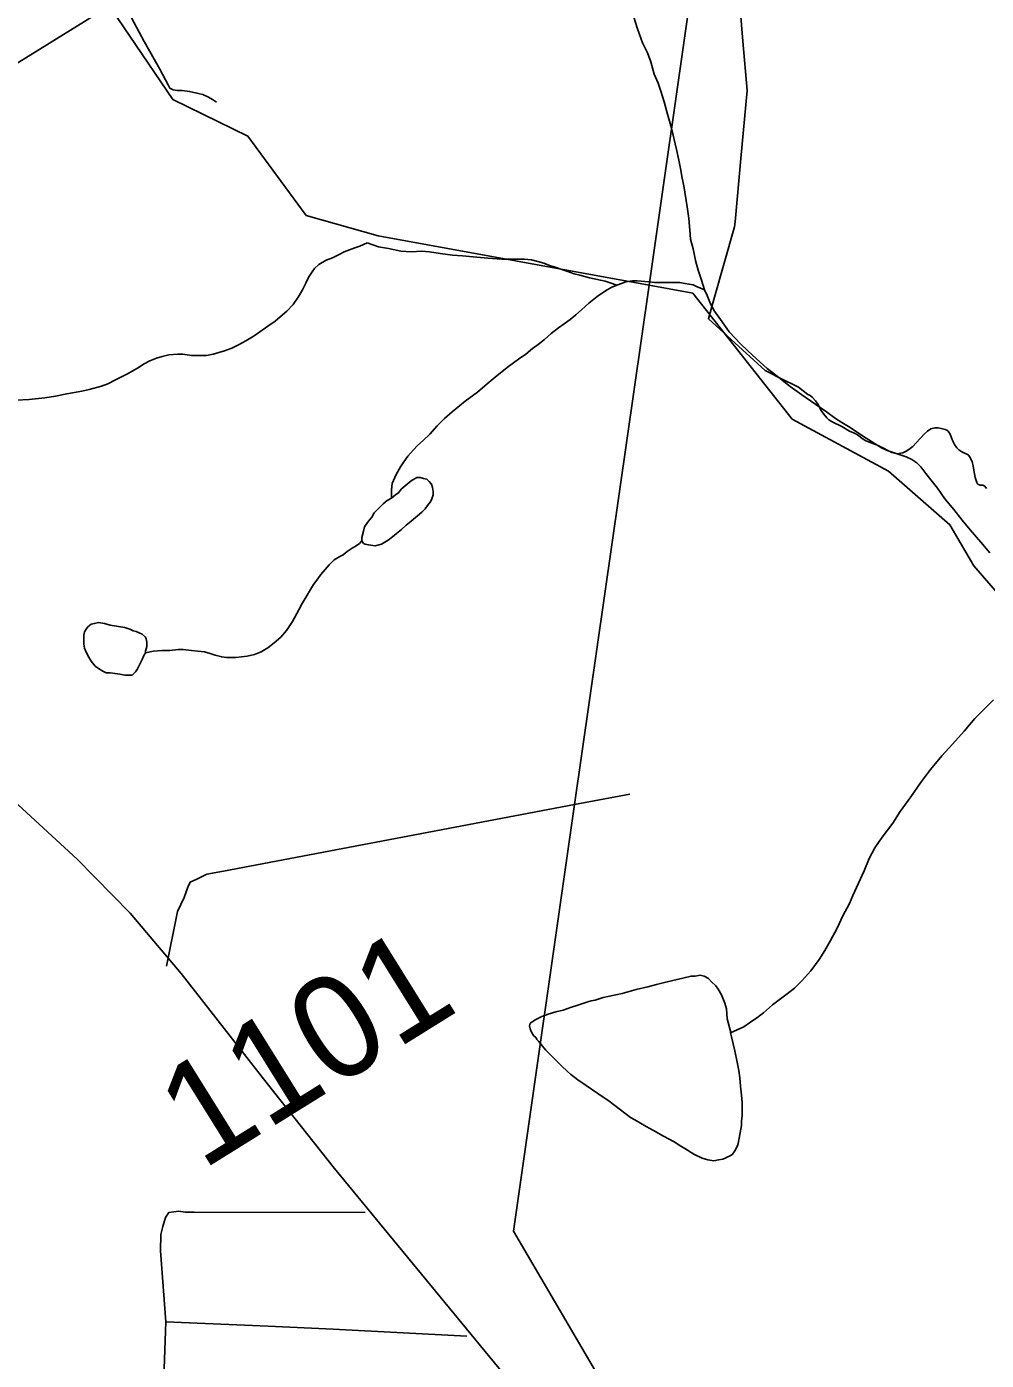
# Model space of a CAD drawing. Extents: x 2001466 to 31450019, y -30647475 to 847247.
# Drawn here: x 2048097 to 2050435, y 660371 to 663620 of the extents above; entities that cross this region are included whole.
import ezdxf

# ---------------------------------------------------------------- set-up
doc = ezdxf.new("R2010")
doc.units = 0
for name, color, linetype in [('Exist Boundary Political City Limit New', 7, 'Continuous'), ('Exist Hydrographic Creek Single Shore', 7, 'Continuous'), ('Exist Hydrographic Misc Water Feature', 7, 'Continuous'), ('Exist Road Non-System Type 51', 7, 'Continuous'), ('Exist Road Primary NC Attributed', 7, 'Continuous'), ('Exist Road Secondary Type 51 Attributed', 7, 'Continuous'), ('Exist Road Secondary Type 51 Number Label', 7, 'Continuous'), ('Exist Utilities Electrical Transmission Line', 7, 'Continuous'), ('Map Preparation Boundary City Limit Buffer Line', 7, 'Continuous')]:
    doc.layers.add(name, color=color, linetype=linetype)

msp = doc.modelspace()

# ---------------------------------------------------------------- linework, layer by layer
at = {"layer": 'Exist Boundary Political City Limit New'}
for points in [[(2049930.8, 662764.5), (2049904.6, 662778.2), (2049896.5, 662781.9), (2049757.9, 662908.4), (2049771.2, 662955.6), (2049821.6, 663132.6), (2049823.1, 663144.5), (2049837.1, 663299), (2049852, 663464.2), (2049842.1, 663584.5), (2049816.5, 663894.3)], [(2050435.2, 662494.6), (2050431.2, 662500.1), (2050426.5, 662502.6), (2050419.8, 662503.1), (2050415.9, 662504.2), (2050413.1, 662506.3), (2050411.4, 662509.1), (2050407.9, 662521.6), (2050405.9, 662530.7), (2050403.1, 662549.2), (2050400.2, 662560.6), (2050394.1, 662572.9), (2050390.6, 662576.8), (2050375, 662584.4), (2050368.2, 662588.9), (2050363.4, 662593.7), (2050357.1, 662602.2), (2050353.8, 662608.1), (2050349.9, 662618.1), (2050347, 662627), (2050342.1, 662634.1), (2050338.8, 662636.5), (2050334.9, 662638.4), (2050331.1, 662639.7), (2050324.8, 662641.2), (2050317.8, 662642.2), (2050309.8, 662642.3), (2050299.4, 662639.9), (2050291.2, 662634.7), (2050284.1, 662627.7), (2050264.2, 662605.8), (2050255.5, 662597.1), (2050249.2, 662591.9), (2050241.2, 662586.5), (2050231.6, 662581.7), (2050217.6, 662579.2), (2050204.8, 662582.4), (2050176.6, 662597.2), (2050171.1, 662599.7), (2050147.5, 662608.4), (2050141.1, 662611.2), (2050135, 662614.9), (2050121.1, 662625.6), (2050115.5, 662629.1), (2050101.5, 662634.5), (2050082.9, 662646.2), (2050061, 662656.1), (2050055, 662659.6), (2050051.2, 662662.3), (2050046, 662667.1), (2050039, 662675.6), (2050032.6, 662684.9), (2050024.2, 662700.2), (2050018.9, 662708.1), (2050010.9, 662717.1), (2050005.5, 662721.4), (2050000.2, 662723.7), (2049977, 662741.4), (2049930.8, 662764.5)]]:
    msp.add_lwpolyline(points, dxfattribs=at)
at = {"layer": 'Exist Hydrographic Creek Single Shore'}
for points in [[(2049613.3, 662989.9), (2048953.2, 663110.6), (2048778.3, 663160.1), (2048636.2, 663353.2), (2048453.3, 663442.3), (2048244.3, 663751.6)], [(2052588.2, 661927.8), (2052354.2, 662050.7), (2052080.3, 662000.5), (2051980.2, 661950.1), (2051630.2, 661599.5), (2051489.1, 661549.9), (2051247.1, 661558.1), (2051089.2, 661617.1), (2050655.1, 662016.3), (2050404.2, 662306.8), (2050346.1, 662406.5), (2050196.2, 662537.4), (2049962.3, 662663.5), (2049720.3, 662970.3), (2049613.3, 662989.9)]]:
    msp.add_lwpolyline(points, dxfattribs=at)
at = {"layer": 'Exist Hydrographic Misc Water Feature'}
for points in [[(2048291.7, 663755.7), (2048384, 663584), (2048421.9, 663516.1), (2048442.2, 663478.1), (2048446.1, 663470.1), (2048454.1, 663466.2), (2048464.2, 663464.2), (2048476.1, 663464.2), (2048494.1, 663462.2), (2048512.1, 663458.2), (2048526.1, 663454.3), (2048540, 663448.3), (2048550.1, 663442.3), (2048560.1, 663436.3)], [(2049571.6, 663658.2), (2049585.6, 663614.3), (2049597.7, 663580.2), (2049609.8, 663556.3), (2049617.8, 663534.3), (2049625.8, 663504.3), (2049635.8, 663482.4), (2049641.8, 663462.4), (2049650, 663436.4), (2049658, 663406.4), (2049668, 663372.5), (2049680.1, 663320.4), (2049686.3, 663294.5), (2049690.2, 663274.5), (2049694.3, 663250.5), (2049698.4, 663232.5), (2049706.4, 663180.6), (2049710.5, 663152.5), (2049712.5, 663124.5), (2049714.6, 663102.6), (2049720.5, 663078.6), (2049726.7, 663050.6), (2049732.8, 663026.6), (2049740.8, 663002.6), (2049748.8, 662978.6)], [(2048071.7, 662709.6), (2048103.7, 662711.6), (2048141.6, 662715.7), (2048167.5, 662719.7), (2048195.5, 662725.8), (2048231.4, 662731.8), (2048249.5, 662735.9), (2048279.4, 662744), (2048295.4, 662750), (2048315.5, 662760), (2048343.4, 662774), (2048367.4, 662788.1), (2048383.4, 662798.1), (2048397.3, 662806.2), (2048413.3, 662812.1), (2048427.5, 662816.2), (2048443.5, 662820.2), (2048465.4, 662822.3), (2048477.3, 662822.3), (2048499.4, 662818.4), (2048523.4, 662818.4), (2048535.3, 662818.4), (2048551.3, 662822.4), (2048579.2, 662830.4), (2048597.2, 662836.5), (2048613.2, 662844.5), (2048631.3, 662854.6), (2048651.2, 662866.6), (2048665.1, 662876.6), (2048685.2, 662890.6), (2048703, 662902.7), (2048715.1, 662912.7), (2048731.1, 662926.7), (2048746.9, 662942.8), (2048759, 662960.8), (2048769.1, 662978.8), (2048777.1, 662994.9), (2048784.9, 663010.8), (2048792.9, 663022.8), (2048798.8, 663030.8), (2048808.9, 663040.8), (2048826.9, 663050.9), (2048842.7, 663056.9), (2048858.7, 663065), (2048870.8, 663071), (2048896.8, 663081), (2048908.7, 663085), (2048926.8, 663093.1)], [(2048926.8, 663093.1), (2048954.6, 663083.2), (2048978.8, 663079.2), (2049008.8, 663073.2), (2049034.8, 663071.3), (2049058.8, 663073.3), (2049078.7, 663071.3), (2049104.7, 663067.4), (2049134.7, 663063.5), (2049158.7, 663061.5), (2049184.7, 663059.5), (2049220.8, 663055.6), (2049254.6, 663053.8), (2049286.8, 663053.8), (2049308.8, 663053.8), (2049326.8, 663051.9), (2049342.8, 663047.9), (2049356.8, 663043.9), (2049370.7, 663037.9), (2049384.6, 663033.9), (2049400.6, 663028), (2049412.7, 663024), (2049430.8, 663018.1), (2049444.7, 663014.1), (2049468.7, 663008.1), (2049494.8, 663002.2), (2049506.6, 663000.2), (2049518.7, 662996.2), (2049534.7, 662990.2)], [(2048985.8, 662471.3), (2048985.8, 662491.3), (2048987.7, 662507.3), (2048997.7, 662529.3), (2049007.8, 662547.4), (2049015.8, 662559.4), (2049025.6, 662573.4), (2049039.5, 662589.4), (2049049.6, 662599.4), (2049063.5, 662611.4), (2049079.5, 662627.5), (2049097.6, 662647.5), (2049115.4, 662665.5), (2049133.5, 662681.5), (2049165.4, 662707.6), (2049195.4, 662729.7), (2049219.2, 662749.7), (2049243.2, 662769.8), (2049271.2, 662791.8), (2049295, 662809.8), (2049313.1, 662821.8), (2049329.1, 662835.9), (2049343, 662845.9), (2049359, 662857.9), (2049375, 662872), (2049393, 662886), (2049407, 662896.1), (2049420.9, 662906.1), (2049435.1, 662918.1), (2049448.8, 662930.1), (2049466.9, 662946.1), (2049486.8, 662962.2), (2049506.9, 662976.2), (2049520.8, 662984.2), (2049534.7, 662990.2)], [(2049534.7, 662990.2), (2049546.6, 662994.2), (2049556.7, 662998.3), (2049572.7, 663000.3), (2049584.8, 663000.4), (2049612.7, 662998.4), (2049626.8, 662996.4), (2049642.8, 662996.4), (2049656.7, 662996.5), (2049666.8, 662996.5), (2049688.7, 662996.5), (2049700.8, 662994.5), (2049710.7, 662992.5), (2049720.7, 662990.6), (2049728.7, 662986.6), (2049748.8, 662978.6)], [(2049748.8, 662978.6), (2049754.8, 662964.7), (2049762.8, 662944.7), (2049772.8, 662926.7), (2049787, 662906.7), (2049797, 662892.7), (2049808.9, 662876.8), (2049837, 662846.8), (2049853, 662830.9), (2049875.1, 662810.9), (2049901.2, 662787), (2049929.1, 662765), (2049957.1, 662743), (2049985.2, 662723.1), (2050019.3, 662699.2), (2050045.3, 662681.3), (2050067.3, 662665.3), (2050083.3, 662655.3), (2050103.3, 662643.4), (2050133.3, 662623.4), (2050157.3, 662607.5), (2050179.4, 662593.5), (2050193.4, 662587.6), (2050239.5, 662571.6), (2050253.4, 662565.7), (2050265.5, 662557.7), (2050275.4, 662547.7), (2050287.5, 662531.7), (2050299.4, 662515.7), (2050315.6, 662495.8), (2050333.6, 662469.8), (2050355.6, 662443.9), (2050375.7, 662417.9), (2050395.8, 662393.9), (2050421.8, 662364), (2050443.7, 662338.1)], [(2048914, 662367.2), (2048918.1, 662361.2), (2048922, 662359.2), (2048930, 662357.2), (2048946, 662355.2), (2048962, 662359.3), (2048978, 662369.3), (2048988.1, 662377.3), (2048997.9, 662385.3), (2049010, 662395.3), (2049021.9, 662405.4), (2049034, 662415.4), (2049059.8, 662437.5), (2049067.8, 662445.5), (2049073.8, 662453.5), (2049079.9, 662461.5), (2049083.8, 662467.5), (2049087.9, 662479.5), (2049087.9, 662487.5), (2049085.7, 662497.5), (2049083.6, 662505.5), (2049077.7, 662511.5), (2049071.7, 662517.5), (2049063.7, 662519.4), (2049055.7, 662521.4), (2049047.7, 662521.4), (2049033.8, 662513.4), (2049019.6, 662501.3), (2049009.8, 662493.3), (2049003.9, 662485.3), (2048995.9, 662479.3), (2048985.8, 662471.3)], [(2048985.8, 662471.3), (2048975.8, 662465.3), (2048965.9, 662457.3), (2048957.9, 662449.3), (2048953.8, 662445.2), (2048944, 662435.2), (2048938, 662425.2), (2048930, 662415.2), (2048925.9, 662409.2), (2048920, 662401.2), (2048917.9, 662391.2), (2048914, 662375.2), (2048914, 662367.2)], [(2048386.7, 662094.3), (2048406.5, 662098.3), (2048426.6, 662100.4), (2048446.5, 662100.4), (2048466.6, 662102.4), (2048478.5, 662102.4), (2048498.6, 662100.5), (2048514.6, 662098.5), (2048530.6, 662096.5), (2048544.5, 662092.5), (2048556.6, 662088.6), (2048572.6, 662084.6), (2048584.5, 662082.7), (2048592.5, 662082.7), (2048606.7, 662082.7), (2048620.6, 662084.7), (2048634.6, 662086.7), (2048652.6, 662090.8), (2048668.6, 662096.8), (2048684.6, 662106.8), (2048700.6, 662118.9), (2048716.4, 662132.9), (2048730.5, 662148.9), (2048744.5, 662170.9), (2048760.3, 662198.9), (2048768.3, 662215), (2048780.4, 662235), (2048786.3, 662245), (2048796.1, 662261), (2048806.2, 662275), (2048814.2, 662285), (2048824.2, 662297.1), (2048834.3, 662309.1), (2048846.2, 662321.1), (2048860.1, 662329.1), (2048868.1, 662333.1), (2048878.2, 662341.1), (2048890.1, 662349.1), (2048900.1, 662355.1), (2048908.1, 662361.2), (2048914, 662367.2)], [(2048386.7, 662094.3), (2048386.7, 662098.3), (2048388.5, 662104.3), (2048390.5, 662110.3), (2048390.5, 662120.3), (2048388.5, 662128.3), (2048386.7, 662132.3), (2048378.7, 662140.2), (2048364.5, 662146.2), (2048356.5, 662148.2), (2048348.5, 662152.1), (2048336.6, 662156.1), (2048300.5, 662162.1), (2048286.6, 662166), (2048272.6, 662168), (2048262.6, 662166), (2048254.6, 662164), (2048246.6, 662158), (2048242.5, 662152), (2048238.6, 662145.9), (2048236.6, 662137.9), (2048236.6, 662127.9), (2048236.6, 662115.9), (2048238.6, 662105.9), (2048242.7, 662096), (2048248.7, 662084), (2048254.8, 662074), (2048264.6, 662062), (2048272.6, 662056), (2048282.7, 662050.1), (2048290.7, 662046.1), (2048300.7, 662046.1), (2048312.6, 662044.1), (2048324.7, 662042.1), (2048336.6, 662040.1), (2048344.6, 662040.2), (2048354.7, 662040.2), (2048358.8, 662044.2), (2048362.7, 662048.2), (2048366.8, 662054.2), (2048374.8, 662070.2), (2048378.7, 662078.2), (2048382.8, 662088.3), (2048386.7, 662094.3)], [(2049812, 661169.1), (2049844, 661183.2), (2049858.1, 661193.2), (2049875.9, 661205.2), (2049891.9, 661217.3), (2049913.9, 661237.3), (2049929.9, 661249.3), (2049949.8, 661263.4), (2049967.8, 661277.4), (2049985.9, 661295.4), (2050007.8, 661319.4), (2050027.7, 661347.5), (2050041.6, 661369.5), (2050055.6, 661393.5), (2050071.6, 661423.6), (2050085.5, 661453.6), (2050101.5, 661483.6), (2050109.5, 661503.6), (2050123.2, 661533.6), (2050137.4, 661563.6), (2050149.3, 661593.6), (2050163.2, 661619.7), (2050181.1, 661645.7), (2050207.1, 661679.7), (2050224.9, 661707.7), (2050251, 661743.8), (2050274.8, 661777.9), (2050298.8, 661809.9), (2050326.6, 661843.9), (2050352.7, 661872), (2050380.6, 661904), (2050406.6, 661934.1), (2050426.5, 661954.2), (2050452.3, 661980.1)], [(2049812, 661169.1), (2049812, 661173.1), (2049804, 661203.1), (2049801.9, 661227), (2049798, 661241), (2049790, 661261.1), (2049782, 661275), (2049775.9, 661283), (2049765.8, 661293), (2049757.8, 661301), (2049747.8, 661306.9), (2049737.7, 661308.9), (2049725.8, 661306.9), (2049715.8, 661306.9), (2049681.8, 661298.8), (2049657.8, 661292.8), (2049631.9, 661286.8), (2049610, 661280.7), (2049581.9, 661274.7), (2049547.9, 661264.6), (2049501.9, 661254.5), (2049481.8, 661248.5), (2049472, 661246.4), (2049464, 661244.4), (2049440, 661236.4), (2049422, 661230.4), (2049404.1, 661224.3), (2049386.1, 661220.3), (2049368, 661214.2), (2049352, 661208.2), (2049336, 661200.2), (2049330.1, 661196.2), (2049324.1, 661192.2), (2049322.1, 661186.2), (2049324.1, 661178.2), (2049326.2, 661172.2), (2049332.1, 661162.2), (2049338.1, 661156.3), (2049340.1, 661152.3), (2049344.2, 661148.3), (2049354.1, 661136.3), (2049362.1, 661126.3), (2049370.1, 661118.3), (2049382.4, 661106.3), (2049400.2, 661088.4), (2049414.4, 661074.4), (2049422.4, 661068.4), (2049440.2, 661054.4), (2049460.3, 661040.5), (2049488.4, 661020.6), (2049516.5, 661002.6), (2049568.4, 660962.7), (2049578.6, 660956.7), (2049606.5, 660940.7), (2049624.6, 660930.8), (2049648.5, 660916.9), (2049674.6, 660902.9), (2049690.6, 660892.9), (2049700.6, 660886.9), (2049722.6, 660873), (2049742.7, 660863.1), (2049756.6, 660859.1), (2049770.8, 660857.1), (2049782.6, 660859.1), (2049792.7, 660861.1), (2049798.6, 660863.1), (2049806.6, 660867.1), (2049810.7, 660869.2), (2049816.5, 660873.2), (2049822.6, 660881.2), (2049828.6, 660893.2), (2049830.6, 660899.2), (2049834.5, 660921.2), (2049838.4, 660943.2), (2049838.4, 660953.2), (2049840.5, 660967.2), (2049840.5, 660999.2), (2049838.2, 661017.2), (2049836.4, 661039.2), (2049834.3, 661059.2), (2049832.3, 661077.2), (2049828.2, 661097.1), (2049822.2, 661125.1), (2049814, 661159.1), (2049812, 661169.1)]]:
    msp.add_lwpolyline(points, dxfattribs=at)
at = {"layer": 'Exist Road Non-System Type 51'}
for p, q in [((2049566.4, 661750.1), (2049431.9, 661724.6)), ((2048436.2, 660465), (2048431, 660305.1))]:
    msp.add_line(p, q, dxfattribs=at)
for points in [[(2049431.9, 661724.6), (2048576.5, 661562.2), (2048536.4, 661555), (2048512.2, 661543.5), (2048496, 661535.8), (2048489.8, 661524), (2048481.2, 661498.1), (2048464.6, 661464.5), (2048437.8, 661331)], [(2048921.6, 660731.2), (2048505.6, 660731.6), (2048483.6, 660732.1), (2048467.7, 660734.4), (2048455.7, 660732.6), (2048443.6, 660730.9), (2048435.4, 660719.1), (2048428.9, 660697.2), (2048424.5, 660677.3), (2048423.7, 660637.3), (2048436.2, 660465)], [(2049169.5, 660430.1), (2048843.8, 660446.8), (2048686, 660454), (2048436.2, 660465)]]:
    msp.add_lwpolyline(points, dxfattribs=at)
at = {"layer": 'Exist Road Primary NC Attributed'}
msp.add_lwpolyline([(2046913.8, 662811.7), (2047082.4, 662915.4), (2047481.7, 663167.8), (2047744.4, 663327), (2048387.5, 663726), (2048678.4, 663914.5), (2049061.4, 664156.9), (2049317.6, 664315.1), (2049692.4, 664549.5), (2049926.7, 664696), (2050073.1, 664788.3), (2050246.6, 664892.3), (2050426, 664989)], dxfattribs=at)
at = {"layer": 'Exist Road Secondary Type 51 Attributed'}
msp.add_lwpolyline([(2047317.1, 662412), (2047529.3, 662218.6), (2048014.4, 661781.3), (2048220.7, 661592.2), (2048349.5, 661460.1), (2048474, 661313.3), (2048683.6, 661045), (2048847.2, 660838), (2049259.4, 660337.3), (2049468.9, 660074.3), (2049591.3, 659904.2), (2049771.3, 659592.6), (2049867.4, 659461.6), (2049949.2, 659385.6), (2050028.3, 659328.5), (2050076.9, 659300)], dxfattribs=at)
at = {"layer": 'Exist Utilities Electrical Transmission Line'}
msp.add_line((2049613.3, 662989.9), (2049431.9, 661724.6), dxfattribs=at)
for points in [[(2049560.3, 664054.6), (2049715.3, 663700.9), (2049613.3, 662989.9)], [(2049431.9, 661724.6), (2049282.9, 660685.8), (2049649.2, 660060), (2049556.4, 659882.3)]]:
    msp.add_lwpolyline(points, dxfattribs=at)
at = {"layer": 'Map Preparation Boundary City Limit Buffer Line'}
for points in [[(2049930.8, 662764.5), (2049904.6, 662778.2), (2049896.5, 662781.9), (2049757.9, 662908.4), (2049771.2, 662955.6), (2049821.6, 663132.6), (2049823.1, 663144.5), (2049837.1, 663299), (2049852, 663464.2), (2049842.1, 663584.5), (2049816.5, 663894.3)], [(2050435.2, 662494.6), (2050431.2, 662500.1), (2050426.5, 662502.6), (2050419.8, 662503.1), (2050415.9, 662504.2), (2050413.1, 662506.3), (2050411.4, 662509.1), (2050407.9, 662521.6), (2050405.9, 662530.7), (2050403.1, 662549.2), (2050400.2, 662560.6), (2050394.1, 662572.9), (2050390.6, 662576.8), (2050375, 662584.4), (2050368.2, 662588.9), (2050363.4, 662593.7), (2050357.1, 662602.2), (2050353.8, 662608.1), (2050349.9, 662618.1), (2050347, 662627), (2050342.1, 662634.1), (2050338.8, 662636.5), (2050334.9, 662638.4), (2050331.1, 662639.7), (2050324.8, 662641.2), (2050317.8, 662642.2), (2050309.8, 662642.3), (2050299.4, 662639.9), (2050291.2, 662634.7), (2050284.1, 662627.7), (2050264.2, 662605.8), (2050255.5, 662597.1), (2050249.2, 662591.9), (2050241.2, 662586.5), (2050231.6, 662581.7), (2050217.6, 662579.2), (2050204.8, 662582.4), (2050176.6, 662597.2), (2050171.1, 662599.7), (2050147.5, 662608.4), (2050141.1, 662611.2), (2050135, 662614.9), (2050121.1, 662625.6), (2050115.5, 662629.1), (2050101.5, 662634.5), (2050082.9, 662646.2), (2050061, 662656.1), (2050055, 662659.6), (2050051.2, 662662.3), (2050046, 662667.1), (2050039, 662675.6), (2050032.6, 662684.9), (2050024.2, 662700.2), (2050018.9, 662708.1), (2050010.9, 662717.1), (2050005.5, 662721.4), (2050000.2, 662723.7), (2049977, 662741.4), (2049930.8, 662764.5)]]:
    msp.add_lwpolyline(points, dxfattribs=at)

# ---------------------------------------------------------------- texts
at = {"layer": 'Exist Road Secondary Type 51 Number Label'}
msp.add_text('1101', height=250, rotation=31.918, dxfattribs=at).set_placement((2048524.2, 660832.6))

doc.saveas('drawing.dxf')
